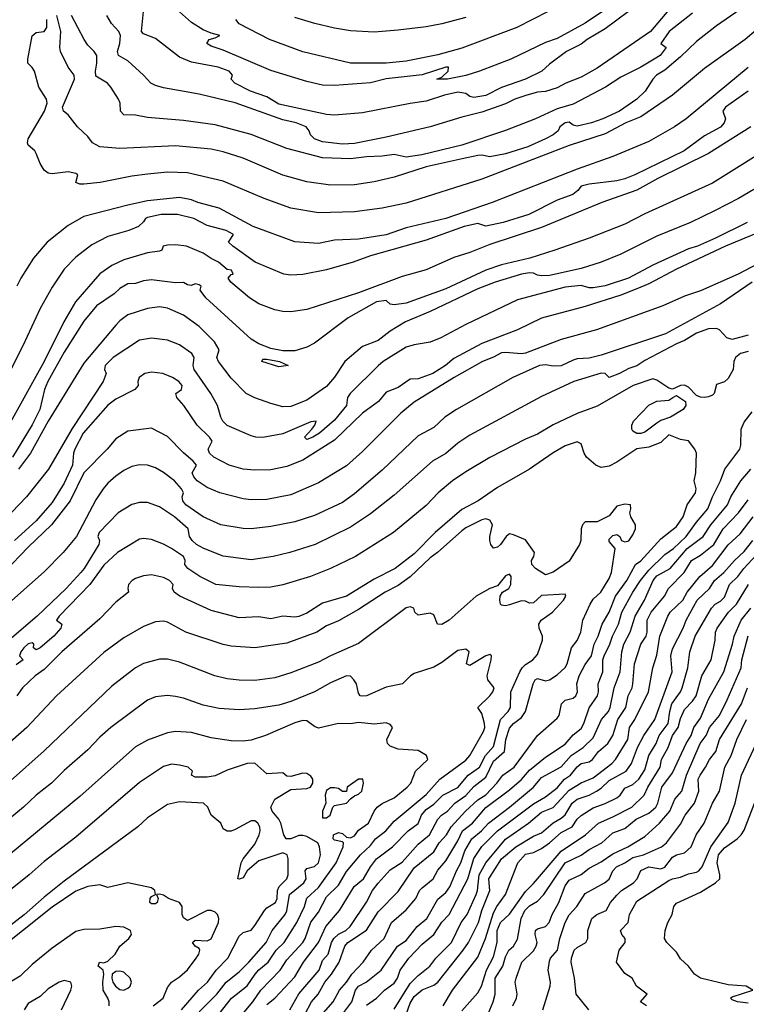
# Model space of a CAD drawing. Header units: metres. Extents: x -46681 to -43747, y -240911 to -237677.
# Tile 525 of 656: x -46233 to -46142, y -239080 to -238957. Entities that reach past the tile are written whole.
import ezdxf

# ---------------------------------------------------------------- set-up
doc = ezdxf.new("R2010")
doc.units = ezdxf.units.M
doc.layers.add('CONTOUR_INDEX', color=1, linetype='Continuous')
doc.layers.add('CONTOUR_INTER', color=3, linetype='Continuous')

msp = doc.modelspace()

# ---------------------------------------------------------------- linework, layer by layer
at = {"layer": 'CONTOUR_INDEX'}
for points, elevation in [([(-46151.1, -238954.76), (-46153.89, -238958.02), (-46160.6, -238962.65), (-46162.6, -238963.75), (-46164.53, -238964.52), (-46165.6, -238965.09), (-46167.1, -238965.57), (-46168.1, -238965.66), (-46169.41, -238966.02), (-46170.92, -238966.52), (-46172.1, -238967.12), (-46175.1, -238968.15), (-46177.6, -238968.78), (-46181.58, -238970.02), (-46187.1, -238971.32), (-46191.1, -238972.09), (-46192.6, -238972.19), (-46195.1, -238971.89), (-46196.12, -238971.52), (-46196.62, -238971.02), (-46196.78, -238970.52), (-46197.15, -238970.02), (-46198.43, -238969.52), (-46200.1, -238969.14), (-46206.1, -238966.98), (-46210.6, -238965.92), (-46215.1, -238965.12), (-46216.1, -238964.83), (-46216.69, -238964.52), (-46217.6, -238963.53), (-46219.6, -238961.72), (-46220.75, -238961.02), (-46220.9, -238960.52), (-46220.57, -238959.52), (-46220.52, -238958.52), (-46220.72, -238958.02), (-46221.65, -238957.02), (-46222.21, -238956.02)], 110), ([(-46141.62, -238965.52), (-46144.47, -238967.52), (-46144.79, -238968.02), (-46144.45, -238969.02), (-46144.61, -238969.52), (-46145.1, -238970.05), (-46147.1, -238971.15), (-46149.65, -238973.02), (-46155.86, -238976.02), (-46157.1, -238976.54), (-46158.1, -238976.81), (-46161.6, -238977.2), (-46162.6, -238977.46), (-46163, -238978.02), (-46163.65, -238978.52), (-46165.6, -238979.22), (-46169.17, -238981.02), (-46172.39, -238982.02), (-46174.6, -238982.51), (-46175.6, -238982.14), (-46177.32, -238982.52), (-46182.1, -238984.27), (-46189.1, -238986.23), (-46191.24, -238987.02), (-46194.6, -238988), (-46197.6, -238988.56), (-46199.1, -238988.66), (-46199.99, -238988.52), (-46203.59, -238987.02), (-46206.38, -238985.02), (-46206.92, -238984.52), (-46206.32, -238983.52), (-46207.24, -238983.02), (-46209.6, -238982.43), (-46211.3, -238981.52), (-46213.34, -238981.02), (-46215.41, -238981.02), (-46217.1, -238981.41), (-46217.36, -238981.52), (-46217.6, -238981.93), (-46218.24, -238982.52), (-46219.45, -238983.02), (-46222.1, -238983.81), (-46224.1, -238984.82), (-46226.1, -238986.39), (-46227.6, -238987.89), (-46229.1, -238990.15), (-46230.6, -238992.85), (-46232.77, -238997.52), (-46236.33, -239004.52)], 105), ([(-46140.1, -238983.2), (-46144.47, -238985.02), (-46150.6, -238987.89), (-46154.1, -238989.74), (-46155.6, -238990.39), (-46157.6, -238991.18), (-46162.1, -238992.59), (-46167.6, -238994.05), (-46170.6, -238995.54), (-46175.1, -238997.23), (-46178.6, -238999.11), (-46179.67, -239000.02), (-46181.24, -239001.02), (-46183.1, -239001.69), (-46184.1, -239001.71), (-46185.6, -239002.78), (-46187.1, -239003.38), (-46188.08, -239004.52), (-46190.1, -239006), (-46193.6, -239009.4), (-46197.6, -239011.9), (-46199.6, -239012.7), (-46201.6, -239013.12), (-46203.6, -239013.15), (-46205.1, -239013.03), (-46206.85, -239012.52), (-46208.77, -239011.52), (-46209.3, -239011.02), (-46209.48, -239010.52), (-46208.98, -239009.52), (-46209.33, -239009.02), (-46210.85, -239007.52), (-46212.55, -239005.02), (-46213.42, -239004.02), (-46213.54, -239003.52), (-46212.85, -239003.02), (-46212.74, -239002.52), (-46213.18, -239002.02), (-46213.95, -239001.52), (-46215.18, -239001.02), (-46216.6, -239000.83), (-46217.45, -239001.02), (-46218.17, -239001.52), (-46218.33, -239002.02), (-46218.29, -239002.52), (-46218.7, -239003.02), (-46221.1, -239004.23), (-46222.1, -239005.01), (-46225.21, -239008.52), (-46226.26, -239010.52), (-46226.42, -239011.02), (-46226.56, -239012.52), (-46227.6, -239014.78), (-46229.1, -239017.22), (-46231.1, -239019.53), (-46233.82, -239022.02)], 100), ([(-46197.28, -239081.52), (-46196.5, -239080.02), (-46195.65, -239079.02), (-46194.82, -239077.52), (-46194, -239076.52), (-46193.03, -239075.02), (-46192.29, -239073.02), (-46191.92, -239072.52), (-46189.6, -239070.97), (-46188.1, -239068.68), (-46185.6, -239066.11), (-46183.6, -239063.14), (-46181.1, -239061.14), (-46180.43, -239060.02), (-46179.52, -239059.02), (-46178.92, -239058.02), (-46177.12, -239056.02), (-46175.6, -239054.59), (-46174.6, -239053.99), (-46173.19, -239052.52), (-46172.46, -239051.52), (-46171.03, -239050.52), (-46168.1, -239046.5), (-46165.6, -239044.36), (-46165.37, -239044.02), (-46165.06, -239042.52), (-46164.6, -239042.06), (-46163.6, -239041.82), (-46163.27, -239041.52), (-46163.08, -239041.02), (-46163.13, -239040.02), (-46162.84, -239039.02), (-46162.1, -239037.59), (-46161.3, -239036.52), (-46160.97, -239035.02), (-46160.47, -239034.02), (-46159.97, -239032.52), (-46159.09, -239031.02), (-46158.29, -239029.02), (-46156.87, -239027.02), (-46155.75, -239025.02), (-46155.1, -239024.55), (-46152.6, -239021.78), (-46150.6, -239020.26), (-46149.76, -239019.02), (-46149.27, -239017.52), (-46148.22, -239016.02), (-46148.14, -239015.52), (-46148.39, -239014.52), (-46148.19, -239013.52), (-46148.11, -239011.02), (-46148.3, -239010.52), (-46149.1, -239009.49), (-46150.1, -239009.32), (-46151.6, -239008.73), (-46152.6, -239009.7), (-46154.1, -239010.27), (-46155.6, -239010.49), (-46158.1, -239012.18), (-46159.1, -239012.65), (-46160.1, -239012.84), (-46160.77, -239012.52), (-46161.92, -239011.52), (-46162.21, -239011.02), (-46162.6, -239009.84), (-46163.1, -239009.6), (-46164.6, -239010.12), (-46166.1, -239010.99), (-46169.1, -239013.04), (-46173.1, -239015.34), (-46175.53, -239017.02), (-46177.6, -239018.13), (-46180.95, -239021.02), (-46183.6, -239023.68), (-46186, -239025.52), (-46188.6, -239026.87), (-46192.1, -239029), (-46195.1, -239029.89), (-46197.1, -239031.15), (-46198.1, -239031.56), (-46198.6, -239031.63), (-46200.1, -239031.51), (-46201.6, -239031.87), (-46203.1, -239031.59), (-46205.6, -239031.73), (-46209.1, -239030.82), (-46213.03, -239029.02), (-46213.77, -239028.52), (-46213.98, -239028.02), (-46213.89, -239027.52), (-46214.34, -239027.02), (-46215.1, -239026.64), (-46216.6, -239026.33), (-46217.6, -239026.45), (-46218.6, -239026.78), (-46219.04, -239027.02), (-46219.5, -239027.52), (-46219.6, -239028.02), (-46219.49, -239028.52), (-46221.1, -239029.75), (-46223.1, -239031.86), (-46227.86, -239036.02), (-46230.1, -239038.21), (-46231.25, -239039.02), (-46232.81, -239040.52), (-46233.55, -239041.52)], 95), ([(-46184.6, -239081.61), (-46184.1, -239080.17), (-46183.6, -239079.32), (-46182.6, -239078.51), (-46181.1, -239077.89), (-46180.62, -239077.52), (-46177.42, -239073.52), (-46176.78, -239072.52), (-46175.51, -239070.02), (-46175.08, -239068.52), (-46174.1, -239066.02), (-46174.19, -239064.52), (-46172.6, -239062.03), (-46170.8, -239060.52), (-46168.6, -239059.16), (-46167.6, -239058.76), (-46166.1, -239057.5), (-46165.1, -239056.93), (-46164.6, -239056.49), (-46163.74, -239055.02), (-46163.11, -239054.52), (-46161.6, -239054), (-46160.67, -239053.52), (-46160.1, -239053.14), (-46159.1, -239052.16), (-46156.94, -239051.02), (-46156.27, -239050.02), (-46155.51, -239048.02), (-46154.71, -239046.52), (-46153.32, -239044.52), (-46151.14, -239038.52), (-46151.31, -239036.52), (-46151.1, -239035.63), (-46149.77, -239033.02), (-46149.39, -239032.02), (-46148.02, -239029.52), (-46146.47, -239028.02), (-46145.82, -239027.02), (-46144.65, -239026.02), (-46143.33, -239024.52), (-46142.1, -239023.4), (-46141.04, -239022.02)], 100), ([(-46167.4, -239081.02), (-46166.48, -239078.02), (-46166.46, -239077.52), (-46166.75, -239076.02), (-46166.6, -239074.89), (-46166.46, -239074.52), (-46165.56, -239073.52), (-46165.3, -239072.02), (-46164.61, -239070.02), (-46164.1, -239069.06), (-46163.15, -239068.02), (-46162.1, -239066.37), (-46159.68, -239065.02), (-46159.1, -239064.56), (-46158.6, -239063.52), (-46158.14, -239063.02), (-46157.1, -239062.54), (-46156.1, -239061.86), (-46154.75, -239061.52), (-46152.51, -239060.52), (-46151.88, -239060.02), (-46150.1, -239057.68), (-46149.51, -239056.52), (-46148.34, -239055.02), (-46147.81, -239053.52), (-46147.88, -239052.02), (-46147.64, -239051.52), (-46146.96, -239050.52), (-46146.47, -239049.52), (-46145.66, -239048.52), (-46145.19, -239047.02), (-46142.44, -239042.52), (-46141.67, -239040.52)], 105), ([(-46210.6, -239081.24), (-46208.38, -239079.02), (-46207.21, -239077.52), (-46205.6, -239076.22), (-46204.38, -239075.02), (-46202.19, -239072.52), (-46201.46, -239071.02), (-46199.81, -239069.02), (-46199.6, -239068.58), (-46199.27, -239066.52), (-46197.48, -239065.02), (-46197.16, -239064.52), (-46197.31, -239063.52), (-46197.1, -239063.24), (-46196.1, -239062.99), (-46195.6, -239062.54), (-46195.38, -239061.52), (-46195.48, -239060.52), (-46195.69, -239060.02), (-46197.1, -239059.2), (-46197.6, -239059.07), (-46198.1, -239059.07), (-46199.1, -239059.53), (-46199.69, -239059.52), (-46199.98, -239059.02), (-46200.37, -239057.52), (-46200.62, -239057.02), (-46201.43, -239056.02), (-46201.61, -239055.52), (-46201.1, -239054.52), (-46199.1, -239053.3), (-46197.1, -239053.2), (-46196.63, -239053.02), (-46196.32, -239052.52), (-46196.32, -239052.02), (-46196.6, -239051.62), (-46197.1, -239051.29), (-46197.6, -239051.24), (-46199.1, -239051.67), (-46199.6, -239051.63), (-46200.1, -239051.23), (-46202.1, -239051.33), (-46203.6, -239049.98), (-46204.6, -239050.06), (-46207.1, -239050.89), (-46208.6, -239051.58), (-46209.6, -239051.76), (-46211.1, -239051.77), (-46211.59, -239051.52), (-46211.46, -239051.02), (-46212.02, -239050.52), (-46213.1, -239050.25), (-46214.1, -239050.12), (-46215.1, -239050.41), (-46218.1, -239052.41), (-46226.1, -239059.3), (-46230.1, -239062.35), (-46231.99, -239064.02), (-46238.23, -239069.02)], 90), ([(-46190.6, -239051.99), (-46192.02, -239053.02), (-46192.1, -239053.54), (-46192.6, -239053.57), (-46193.1, -239053.2), (-46193.6, -239053.08), (-46194.1, -239053.09), (-46194.6, -239053.43), (-46194.78, -239054.02), (-46194.71, -239055.02), (-46195.1, -239056.02), (-46195.1, -239056.86), (-46194.6, -239056.88), (-46194.16, -239056.52), (-46193.8, -239055.52), (-46193.6, -239055.33), (-46192.1, -239055.04), (-46191.6, -239054.48), (-46191.1, -239054.09), (-46190.6, -239053.91), (-46190.18, -239053.52), (-46189.94, -239052.52), (-46190.06, -239052.02), (-46190.6, -239051.99)], 90)]:
    msp.add_lwpolyline(points, dxfattribs=dict(at, elevation=elevation))
at = {"layer": 'CONTOUR_INTER'}
for points, elevation in [([(-46164.78, -238954.52), (-46170.67, -238957.52), (-46177.6, -238960.11), (-46180.6, -238960.95), (-46184.6, -238961.75), (-46187.1, -238962.01), (-46191.6, -238962), (-46197.6, -238960.56), (-46201.78, -238959.02), (-46205.6, -238957.07), (-46205.99, -238956.52)], 113), ([(-46142.6, -238955.26), (-46145.6, -238957.32), (-46148.1, -238959.3), (-46150.1, -238961.21), (-46152.1, -238962.89), (-46153.11, -238963.52), (-46153.6, -238964.02), (-46154.54, -238965.52), (-46155.59, -238966.52), (-46157.78, -238968.02), (-46159.86, -238969.02), (-46161.28, -238969.52), (-46163.1, -238969.92), (-46163.6, -238969.79), (-46164.1, -238969.44), (-46164.59, -238969.52), (-46165.26, -238970.02), (-46165.49, -238970.52), (-46166.13, -238971.02), (-46167.08, -238971.52), (-46169.31, -238972.52), (-46172.1, -238973.42), (-46174.1, -238973.76), (-46175.1, -238973.58), (-46175.6, -238973.61), (-46177.55, -238974.02), (-46182.08, -238975.02), (-46186.1, -238976.33), (-46188.6, -238976.92), (-46191.1, -238977.3), (-46194.1, -238977.33), (-46197.1, -238976.94), (-46200.1, -238976.1), (-46205.1, -238973.94), (-46207.6, -238973.15), (-46209.1, -238972.82), (-46213.6, -238972.38), (-46220.6, -238972.72), (-46223.1, -238972.54), (-46224.02, -238972.02), (-46224.6, -238971.22), (-46225.93, -238970.02), (-46227.1, -238968.51), (-46227.68, -238968.02), (-46227.81, -238967.52), (-46226.27, -238964.02), (-46226.34, -238963.52), (-46227.1, -238962.52), (-46228.04, -238960.52), (-46228.12, -238960.02), (-46227.99, -238958.02), (-46228.49, -238956.02)], 108), ([(-46148.6, -238955.72), (-46151.53, -238958.02), (-46152.59, -238959.52), (-46151.91, -238960.02), (-46152.66, -238961.02), (-46153.41, -238961.52), (-46155.08, -238962.52), (-46157.6, -238963.77), (-46159.56, -238965.02), (-46163.6, -238967.14), (-46165.6, -238967.75), (-46168.33, -238969.02), (-46172.1, -238970.45), (-46177.6, -238972.33), (-46182.62, -238973.52), (-46184.6, -238973.81), (-46186.1, -238973.47), (-46187.6, -238973.71), (-46189.6, -238973.76), (-46191.6, -238974.01), (-46195.1, -238973.89), (-46199.6, -238972.71), (-46204.1, -238970.97), (-46208.6, -238969.75), (-46212.6, -238969.2), (-46217.1, -238968.85), (-46218.6, -238968.54), (-46220.1, -238968.49), (-46220.52, -238968.02), (-46220.55, -238967.02), (-46220.75, -238966.52), (-46221.73, -238965.02), (-46222.13, -238964.52), (-46223.6, -238963.64), (-46223.66, -238963.02), (-46223.47, -238962.02), (-46223.48, -238961.02), (-46223.8, -238960.52), (-46224.6, -238959.74), (-46225.06, -238959.02), (-46226.68, -238956.02)], 109), ([(-46156.65, -238955.52), (-46159.6, -238957.68), (-46161.86, -238959.02), (-46162.6, -238959.62), (-46164.46, -238960.52), (-46166.6, -238962.13), (-46167.53, -238963.02), (-46169.6, -238964.01), (-46172.6, -238965.07), (-46174.6, -238966.07), (-46176.1, -238966.31), (-46176.6, -238966.2), (-46177.1, -238965.83), (-46178.1, -238965.65), (-46179.78, -238966.02), (-46182.1, -238966.79), (-46184.1, -238967.06), (-46190.1, -238968.25), (-46193.6, -238968.53), (-46194.6, -238968.46), (-46200.6, -238967.15), (-46202.1, -238966.24), (-46204.15, -238965.52), (-46206.14, -238964.52), (-46206.59, -238964.02), (-46206.41, -238963.52), (-46206.86, -238963.02), (-46208.22, -238962.52), (-46211.6, -238961.87), (-46213.1, -238961.25), (-46216.1, -238958.91), (-46217.6, -238958.33), (-46217.85, -238958.02), (-46217.62, -238955.52)], 111), ([(-46159.9, -238955.52), (-46162.1, -238956.98), (-46165.6, -238958.92), (-46167.1, -238959.42), (-46171.42, -238961.52), (-46175.38, -238963.02), (-46177.1, -238963.54), (-46179.4, -238964.02), (-46180.74, -238964.02), (-46180.1, -238963.77), (-46179.3, -238963.02), (-46179.29, -238962.52), (-46179.6, -238962.5), (-46182.6, -238963.45), (-46187.1, -238963.99), (-46189.1, -238964.49), (-46193.6, -238964.83), (-46195.1, -238964.75), (-46197.1, -238964.32), (-46201.6, -238962.92), (-46207.6, -238960.36), (-46209.1, -238959.85), (-46209.64, -238959.52), (-46209.35, -238959.02), (-46208.6, -238958.83), (-46208.01, -238958.52), (-46209.1, -238958.23), (-46210.1, -238957.8), (-46211.6, -238956.91), (-46213.1, -238955.55)], 112), ([(-46140.6, -238957.84), (-46141.97, -238959.02), (-46147.1, -238962.68), (-46151.1, -238966.02), (-46155.1, -238968.75), (-46156.98, -238969.52), (-46159.6, -238970.9), (-46164.1, -238972.37), (-46175.1, -238976.59), (-46184.6, -238979.6), (-46187.6, -238980.21), (-46191.1, -238980.69), (-46195.6, -238980.83), (-46199.1, -238980.23), (-46202.43, -238979.02), (-46207.6, -238976.82), (-46212.1, -238975.8), (-46214.6, -238975.71), (-46217.1, -238975.94), (-46219.1, -238976.22), (-46223.08, -238977.02), (-46225.1, -238977.22), (-46225.6, -238977.21), (-46226.13, -238977.02), (-46225.87, -238976.02), (-46226.1, -238975.87), (-46227.1, -238975.66), (-46229.1, -238975.93), (-46229.6, -238975.84), (-46230.1, -238975.45), (-46230.6, -238974.61), (-46231.1, -238973.34), (-46231.29, -238973.02), (-46232.1, -238972.31), (-46232.19, -238972.02), (-46232.1, -238971.52), (-46230.08, -238968.02), (-46229.73, -238967.02), (-46229.82, -238966.52), (-46230.78, -238965.02), (-46231.31, -238963.02), (-46231.6, -238962.53), (-46232.14, -238962.02), (-46232.16, -238961.52), (-46231.6, -238958.56), (-46231.1, -238958.16), (-46230.1, -238958.04), (-46229.75, -238957.52), (-46229.75, -238956.52)], 107), ([(-46177.1, -238956.28), (-46180.1, -238957.04), (-46182.1, -238957.43), (-46185.6, -238957.87), (-46188.6, -238958.09), (-46191.6, -238957.93), (-46193.6, -238957.61), (-46196.09, -238957.02), (-46198.6, -238956.25)], 114), ([(-46141.6, -238962.55), (-46149.38, -238969.02), (-46150.86, -238970.02), (-46154.1, -238971.87), (-46158.6, -238973.75), (-46163.1, -238975.32), (-46173.8, -238979.52), (-46179.6, -238981.51), (-46184.6, -238982.71), (-46187.1, -238983.6), (-46190.6, -238984.12), (-46193.6, -238984.26), (-46195.6, -238984.67), (-46198.6, -238984.46), (-46203.85, -238982.52), (-46208.1, -238980.23), (-46210.8, -238979.52), (-46211.6, -238979.2), (-46213.1, -238978.9), (-46217.1, -238979.32), (-46219.6, -238979.85), (-46225.1, -238981.28), (-46227.1, -238982.42), (-46229.71, -238984.52), (-46231.45, -238986.52), (-46233.04, -238989.02), (-46233.54, -238990.02)], 106), ([(-46141.29, -238970.02), (-46146.6, -238973.34), (-46152.98, -238976.52), (-46155.6, -238977.95), (-46160.01, -238979.52), (-46167.6, -238982.65), (-46174.1, -238984.78), (-46176.6, -238985.79), (-46178.6, -238986.43), (-46182.1, -238987.98), (-46185.1, -238988.83), (-46190.6, -238990.88), (-46197.1, -238992.96), (-46199.1, -238993.27), (-46200.1, -238993.24), (-46201.1, -238993.02), (-46203.1, -238992.24), (-46204.28, -238991.52), (-46206.65, -238989.52), (-46206.98, -238989.02), (-46206.6, -238988.59), (-46206.34, -238988.52), (-46206.56, -238988.02), (-46207.1, -238987.92), (-46208.18, -238987.02), (-46209.1, -238986.57), (-46210.1, -238985.88), (-46212.22, -238985.02), (-46213.6, -238984.82), (-46214.6, -238984.9), (-46215.16, -238985.02), (-46215.32, -238985.52), (-46215.6, -238985.62), (-46217.1, -238985.84), (-46220.1, -238986.72), (-46221.6, -238987.44), (-46223.1, -238988.48), (-46226.18, -238992.02), (-46227.64, -238994.52), (-46230.09, -238999.52), (-46234.56, -239007.52)], 104), ([(-46137.6, -238971.75), (-46146.1, -238977.08), (-46154.6, -238980.93), (-46157.1, -238982.23), (-46161.6, -238984.02), (-46165.92, -238985.52), (-46169.05, -238986.52), (-46172.6, -238987.37), (-46174.6, -238988.04), (-46179.6, -238990.38), (-46184.6, -238992.18), (-46186.1, -238992.4), (-46186.6, -238992.31), (-46187.1, -238991.83), (-46188.32, -238992.02), (-46191.9, -238994.02), (-46196.1, -238997.2), (-46197.1, -238997.7), (-46198.6, -238998.15), (-46200.1, -238998.15), (-46201.6, -238997.89), (-46203.1, -238997.29), (-46204.1, -238996.68), (-46209.77, -238991.52), (-46210.5, -238990.52), (-46210.38, -238990.02), (-46210.6, -238989.88), (-46211.1, -238989.73), (-46211.6, -238989.97), (-46212.1, -238989.86), (-46212.6, -238989.58), (-46213.6, -238989.63), (-46216.6, -238989.26), (-46217.6, -238989.38), (-46218.6, -238989.69), (-46219.6, -238989.73), (-46220.6, -238990.34), (-46221.32, -238991.02), (-46223.53, -238992.52), (-46225.1, -238994.45), (-46227.6, -238998.33), (-46229.65, -239002.02), (-46230.08, -239003.02), (-46230.66, -239005.52), (-46231.6, -239007.45), (-46234.08, -239011.52)], 103), ([(-46134.6, -238974.21), (-46142.84, -238979.02), (-46145.74, -238980.52), (-46148.85, -238982.02), (-46153.1, -238983.76), (-46157.6, -238986.03), (-46160.1, -238987.03), (-46162.6, -238987.82), (-46166.6, -238988.68), (-46167.6, -238988.74), (-46168.1, -238988.66), (-46168.6, -238988.4), (-46169.1, -238988.36), (-46170.1, -238988.51), (-46173.42, -238989.52), (-46175.6, -238990.39), (-46181.6, -238993.24), (-46184.66, -238994.52), (-46186.6, -238995.68), (-46188.1, -238996.86), (-46190.1, -238997.62), (-46192.29, -238999.52), (-46193.6, -239001.49), (-46194.6, -239002.65), (-46197.1, -239004.35), (-46199.1, -239005.15), (-46200.1, -239005.21), (-46201.6, -239004.79), (-46203.6, -239004.09), (-46204.69, -239003.52), (-46206.6, -239001.6), (-46208.19, -238999.52), (-46208.39, -238999.02), (-46208.09, -238998.02), (-46208.67, -238997.02), (-46210.6, -238995.09), (-46212.6, -238993.67), (-46214.6, -238992.8), (-46215.6, -238992.62), (-46217.1, -238992.83), (-46219.6, -238993.65), (-46220.6, -238994.38), (-46221.1, -238994.92), (-46225.1, -238999.73), (-46229.6, -239007), (-46231.82, -239011.02), (-46233.31, -239013.02)], 102), ([(-46141.74, -238982.02), (-46145.71, -238984.02), (-46147.99, -238985.02), (-46149.1, -238985.34), (-46153.6, -238987.38), (-46156.64, -238989.02), (-46159.6, -238989.98), (-46161.1, -238990.26), (-46161.6, -238990.26), (-46162.6, -238989.96), (-46164.6, -238990.15), (-46170.6, -238991.77), (-46177.1, -238994.84), (-46180.24, -238996.52), (-46181.6, -238997.07), (-46183.6, -238997.39), (-46184.6, -238997.72), (-46187.48, -238999.52), (-46188.1, -239000.03), (-46191.64, -239003.52), (-46191.97, -239004.02), (-46192.09, -239005.02), (-46193.6, -239006.9), (-46195.5, -239008.52), (-46196.32, -239009.02), (-46197.1, -239009.29), (-46197.36, -239009.02), (-46196.44, -239008.02), (-46196.09, -239007.52), (-46195.93, -239007.02), (-46196.6, -239007.1), (-46200.1, -239008.61), (-46202.6, -239009.04), (-46203.5, -239009.02), (-46204.1, -239008.87), (-46207.1, -239007.53), (-46207.64, -239007.02), (-46207.91, -239006.52), (-46208.33, -239005.02), (-46209.14, -239003.52), (-46211.24, -239000.52), (-46211.36, -239000.02), (-46211.26, -238999.02), (-46211.55, -238998.52), (-46213.1, -238997.39), (-46214.6, -238996.82), (-46216.6, -238996.59), (-46218.1, -238996.81), (-46221.41, -238999.02), (-46222.44, -239000.02), (-46222.53, -239000.52), (-46222.31, -239001.02), (-46222.7, -239002.02), (-46226.6, -239007.92), (-46229.55, -239013.02), (-46232.32, -239016.52), (-46235.1, -239019.4)], 101), ([(-46139.6, -238986.83), (-46142.85, -238988.52), (-46147.6, -238990.62), (-46149.6, -238991.29), (-46152.34, -238992.52), (-46160.67, -238995.52), (-46165.1, -238996.75), (-46169.6, -238998.45), (-46170.1, -238998.56), (-46172.1, -238998.37), (-46172.6, -238998.42), (-46173.6, -238998.97), (-46175, -238999.52), (-46178.56, -239001.52), (-46183.6, -239004.61), (-46185.27, -239006.02), (-46190.1, -239010.83), (-46192.1, -239012.61), (-46195.6, -239014.76), (-46199.1, -239016.26), (-46202.1, -239016.86), (-46204.1, -239016.9), (-46205.1, -239016.77), (-46208.02, -239016.02), (-46209.6, -239015.35), (-46210.86, -239014.52), (-46211.29, -239014.02), (-46211.51, -239013.52), (-46210.97, -239012.52), (-46211.36, -239012.02), (-46212.6, -239010.98), (-46214.6, -239008.95), (-46216.6, -239007.9), (-46219.6, -239008.25), (-46221.1, -239009.24), (-46222.18, -239010.52), (-46225.1, -239013.52), (-46226.82, -239017.02), (-46229.17, -239020.02), (-46232.1, -239022.83), (-46235.1, -239025.96)], 99), ([(-46141.1, -238989.53), (-46145.1, -238992.26), (-46151.99, -238996.02), (-46160.1, -238998.72), (-46161.6, -238999.07), (-46163.1, -238999.16), (-46163.6, -238999.32), (-46165.1, -239000.03), (-46166.1, -239000.08), (-46167.1, -238999.93), (-46167.83, -239000.02), (-46171.17, -239001.52), (-46178.29, -239005.52), (-46179.73, -239006.52), (-46181.1, -239007.79), (-46183.1, -239008.87), (-46187.6, -239013.17), (-46191.1, -239016.14), (-46192.6, -239017.23), (-46196.1, -239018.87), (-46198.6, -239019.65), (-46201.6, -239020.25), (-46204.1, -239020.54), (-46205.1, -239020.51), (-46207.9, -239020.02), (-46210.13, -239019.02), (-46212.28, -239017.52), (-46212.69, -239017.02), (-46212.77, -239016.52), (-46212.6, -239016.02), (-46212.84, -239015.52), (-46213.72, -239014.52), (-46215.1, -239013.45), (-46216.1, -239012.89), (-46217.1, -239012.55), (-46218.1, -239012.48), (-46219.1, -239012.71), (-46220.1, -239013.21), (-46221.1, -239013.92), (-46222.1, -239014.8), (-46222.69, -239015.52), (-46223.6, -239016.89), (-46226.04, -239021.52), (-46227.7, -239023.52), (-46230.1, -239025.93), (-46240.1, -239034.79)], 98), ([(-46141.6, -238996.19), (-46143.6, -238996.72), (-46144.27, -238996.52), (-46145.19, -238995.52), (-46145.6, -238995.35), (-46146.6, -238995.42), (-46148.1, -238995.95), (-46149.6, -238996.87), (-46150.6, -238997.27), (-46154.6, -238999.38), (-46155.6, -239000.06), (-46156.6, -239000.39), (-46157.79, -239001.02), (-46159.1, -239001.52), (-46159.58, -239001.02), (-46160.1, -239000.99), (-46163.5, -239002.02), (-46167.6, -239003.91), (-46176.6, -239008.75), (-46178.1, -239009.76), (-46179.6, -239011.05), (-46181.28, -239012.02), (-46186.1, -239016.3), (-46189.1, -239018.66), (-46191.6, -239020.35), (-46196.04, -239022.52), (-46199.23, -239023.52), (-46201.32, -239024.02), (-46204.1, -239024.45), (-46207.6, -239023.96), (-46210.02, -239023.02), (-46210.96, -239022.52), (-46211.51, -239022.02), (-46211.84, -239021.52), (-46212.02, -239020.52), (-46213.73, -239019.02), (-46215.6, -239017.77), (-46217.1, -239017.21), (-46218.1, -239017.22), (-46219.1, -239017.48), (-46220.79, -239018.52), (-46223.17, -239021.02), (-46223.36, -239021.52), (-46223.16, -239022.02), (-46223.23, -239022.52), (-46225.07, -239025.52), (-46225.51, -239026.02), (-46227.34, -239028.02), (-46231, -239031.52), (-46235.67, -239035.52)], 97), ([(-46141.6, -238998.26), (-46142.57, -238998.52), (-46143.21, -238999.02), (-46143.42, -238999.52), (-46143.48, -239000.52), (-46144.1, -239001.64), (-46144.6, -239002.07), (-46145.6, -239002.38), (-46145.89, -239003.52), (-46146.1, -239003.72), (-46146.6, -239003.95), (-46147.1, -239004.02), (-46147.6, -239003.99), (-46148.1, -239003.8), (-46149.1, -239002.72), (-46149.6, -239002.47), (-46150.1, -239002.51), (-46151.1, -239002.99), (-46151.6, -239002.84), (-46153.1, -239001.86), (-46153.6, -239001.67), (-46156.08, -239002.52), (-46160.6, -239005.12), (-46163.1, -239006.04), (-46166.1, -239007.48), (-46168.1, -239008.66), (-46169.6, -239009.27), (-46174.1, -239011.58), (-46177.1, -239013.36), (-46178.76, -239014.52), (-46180.56, -239016.02), (-46182.1, -239017.59), (-46186.2, -239021.02), (-46190.97, -239024.02), (-46194.11, -239025.52), (-46196.61, -239026.52), (-46200.1, -239027.58), (-46201.6, -239027.88), (-46203.1, -239027.92), (-46205.6, -239027.83), (-46208.52, -239027.52), (-46210.53, -239026.52), (-46212.04, -239025.52), (-46212.41, -239025.02), (-46212.39, -239024.52), (-46212.59, -239024.02), (-46214.1, -239023), (-46215.1, -239022.45), (-46216.6, -239021.88), (-46217.6, -239021.74), (-46218.1, -239021.84), (-46220.88, -239023.52), (-46222.6, -239025.1), (-46224.37, -239027.52), (-46228.2, -239031.52), (-46228.54, -239032.02), (-46227.89, -239032.52), (-46228.02, -239033.02), (-46228.89, -239034.02), (-46230.6, -239035.52), (-46231.1, -239035.76), (-46231.44, -239035.52), (-46231.41, -239035.02), (-46231.6, -239034.87), (-46232.1, -239035), (-46232.66, -239035.52), (-46233.04, -239036.02), (-46233.2, -239036.52), (-46232.73, -239037.02), (-46233.6, -239037.64)], 96), ([(-46202.74, -238999.52), (-46202.6, -238999.21), (-46202.1, -238999.23), (-46200.54, -238999.52), (-46199.43, -239000.02), (-46200.6, -239000.16), (-46202.74, -238999.52)], 103), ([(-46151.08, -239004.02), (-46150.6, -239003.78), (-46149.49, -239004.52), (-46149.44, -239005.02), (-46149.78, -239005.52), (-46151.38, -239006.52), (-46152.6, -239006.94), (-46153.1, -239007.24), (-46154.6, -239008.39), (-46155.1, -239008.56), (-46155.6, -239008.54), (-46156.1, -239008.28), (-46156.24, -239008.02), (-46156.24, -239007.52), (-46156.04, -239007.02), (-46154.1, -239005), (-46153.1, -239004.48), (-46151.6, -239004.37), (-46151.08, -239004.02)], 96), ([(-46195.6, -239082.1), (-46193.78, -239080.02), (-46192.98, -239078.52), (-46192.1, -239077.52), (-46191.44, -239076.52), (-46190, -239075.02), (-46188.97, -239073.52), (-46187.38, -239072.02), (-46186.43, -239070.02), (-46184.6, -239068.43), (-46183.4, -239067.02), (-46182.91, -239066.02), (-46182.6, -239065.65), (-46181.22, -239064.52), (-46180.6, -239063.45), (-46179.6, -239062.27), (-46178.1, -239059.77), (-46177.51, -239058.52), (-46176.24, -239057.52), (-46174.6, -239055.59), (-46171.6, -239053.36), (-46170.1, -239052.05), (-46169.1, -239050.89), (-46167.1, -239049.24), (-46164.6, -239047.59), (-46163.6, -239046.44), (-46162.6, -239045.62), (-46162.28, -239045.02), (-46161.6, -239043.04), (-46160.53, -239041.52), (-46160.41, -239041.02), (-46160.45, -239040.02), (-46159.89, -239038.52), (-46159.88, -239037.02), (-46159.71, -239036.52), (-46158.98, -239035.02), (-46158.68, -239034.02), (-46157.89, -239032.52), (-46157.5, -239031.02), (-46156.11, -239028.52), (-46155.14, -239027.02), (-46154.1, -239025.75), (-46152.1, -239023.75), (-46151.01, -239023.02), (-46149.39, -239021.52), (-46148.1, -239019.69), (-46146.66, -239018.02), (-46146.09, -239016.52), (-46145.09, -239014.52), (-46144.55, -239013.02), (-46142.65, -239010.52), (-46142.53, -239010.02), (-46142.48, -239008.02), (-46142.1, -239007.14), (-46141.1, -239005.85)], 96), ([(-46192.56, -239081.52), (-46191.42, -239080.02), (-46190.98, -239078.52), (-46190.6, -239078.05), (-46189.63, -239077.52), (-46187.75, -239076.02), (-46185.67, -239073.02), (-46184.6, -239072.29), (-46183.22, -239070.52), (-46181.98, -239069.52), (-46180.6, -239067.08), (-46179.6, -239066.25), (-46179.1, -239065.55), (-46178.27, -239063.52), (-46177.71, -239062.52), (-46177.21, -239061.02), (-46176.33, -239059.52), (-46175.12, -239058.52), (-46174.26, -239057.52), (-46171.6, -239055.51), (-46168.61, -239053.02), (-46167.6, -239051.81), (-46165.1, -239050.44), (-46163.84, -239049.02), (-46162.35, -239048.02), (-46161.1, -239046.82), (-46160.04, -239044.52), (-46159.18, -239043.52), (-46158.96, -239043.02), (-46158.47, -239040.52), (-46157.7, -239038.52), (-46157.48, -239036.02), (-46157.22, -239035.02), (-46156.46, -239033.52), (-46155.8, -239031.52), (-46154.63, -239029.52), (-46153.56, -239027.02), (-46153.1, -239026.46), (-46151.41, -239025.52), (-46149.28, -239023.02), (-46147.25, -239021.52), (-46146.32, -239020.02), (-46144.21, -239017.52), (-46143.8, -239016.52), (-46142.54, -239014.52), (-46141.27, -239013.02)], 97), ([(-46199.21, -239081.02), (-46198.1, -239078.98), (-46195.55, -239076.02), (-46195.1, -239074.82), (-46194.41, -239074.02), (-46193.98, -239072.52), (-46193.68, -239072.02), (-46193.1, -239071.49), (-46192.19, -239071.02), (-46191.64, -239070.52), (-46189.6, -239067.45), (-46188.83, -239066.02), (-46188.1, -239065.07), (-46186.6, -239063.41), (-46185.1, -239062.44), (-46183.1, -239060.19), (-46181.66, -239059.02), (-46180.63, -239057.02), (-46180.16, -239056.52), (-46179.41, -239056.02), (-46178.49, -239055.02), (-46177.1, -239054.06), (-46176.1, -239052.92), (-46174.6, -239051.76), (-46173.6, -239049.73), (-46172.25, -239048.52), (-46172.05, -239047.02), (-46171.6, -239045.6), (-46171.1, -239045.01), (-46170.1, -239044.25), (-46169.6, -239043.52), (-46168.64, -239040.02), (-46168.4, -239039.52), (-46168.1, -239039.34), (-46167.1, -239039.63), (-46166.6, -239039.53), (-46165.6, -239038.88), (-46164.6, -239037.96), (-46164.36, -239037.52), (-46163.83, -239035.52), (-46163.1, -239034.59), (-46162.66, -239033.52), (-46162.37, -239032.02), (-46161.48, -239030.02), (-46161.1, -239029.39), (-46160.12, -239028.52), (-46159.1, -239026.79), (-46158.78, -239026.02), (-46158.34, -239023.02), (-46159.1, -239022.14), (-46159.1, -239021.82), (-46158.6, -239021.36), (-46158.1, -239021.27), (-46157.72, -239021.52), (-46157.52, -239022.02), (-46157.1, -239022.17), (-46156.6, -239022.05), (-46156.1, -239021.31), (-46155.78, -239020.52), (-46155.77, -239020.02), (-46156.37, -239019.02), (-46156.5, -239018.52), (-46156.35, -239018.02), (-46156.39, -239017.52), (-46157.1, -239017.44), (-46158.1, -239017.69), (-46159.1, -239018.91), (-46160.6, -239019.68), (-46162.1, -239019.67), (-46162.43, -239020.02), (-46162.58, -239020.52), (-46162.65, -239022.02), (-46162.81, -239022.52), (-46164.1, -239024.61), (-46166.1, -239025.97), (-46167.1, -239026.32), (-46168.35, -239025.52), (-46168.79, -239025.02), (-46168.83, -239024.52), (-46168.55, -239024.02), (-46168.45, -239023.52), (-46169.6, -239021.94), (-46171.1, -239021.28), (-46171.6, -239021.18), (-46172.03, -239021.52), (-46172.73, -239022.52), (-46173.1, -239022.83), (-46173.6, -239022.97), (-46173.94, -239022.52), (-46174.06, -239022.02), (-46174.08, -239021.52), (-46173.75, -239020.02), (-46174.1, -239019.43), (-46174.6, -239019.29), (-46175.1, -239019.4), (-46177.1, -239020.41), (-46177.6, -239020.79), (-46180.67, -239023.52), (-46181.6, -239024.19), (-46184.1, -239026.59), (-46185.6, -239027.68), (-46187.23, -239028.52), (-46190.6, -239030.7), (-46193.1, -239032.09), (-46194.6, -239032.72), (-46195.82, -239033.52), (-46199.6, -239034.92), (-46203.6, -239035.52), (-46206.6, -239035.3), (-46207.6, -239035.1), (-46212.29, -239033.52), (-46214.6, -239032.28), (-46215.1, -239032.14), (-46216.1, -239032.25), (-46217.6, -239032.83), (-46220.1, -239034.23), (-46222.6, -239036.1), (-46228.55, -239041.52), (-46232.3, -239045.52), (-46235.1, -239047.97)], 94), ([(-46189.6, -239080.42), (-46188.31, -239079.52), (-46187.3, -239078.52), (-46186.1, -239077.67), (-46185.69, -239077.02), (-46185.34, -239076.02), (-46184.26, -239074.52), (-46182.6, -239072.73), (-46181.13, -239071.52), (-46180.1, -239069.99), (-46179.21, -239069.02), (-46176.85, -239064.52), (-46176.1, -239061.98), (-46175.1, -239060.49), (-46173.1, -239058.5), (-46168.6, -239055.09), (-46167.1, -239054.25), (-46165.6, -239053.08), (-46164.7, -239052.02), (-46163.92, -239051.52), (-46163.1, -239050.45), (-46162.6, -239050.06), (-46161.6, -239049.84), (-46161.19, -239049.52), (-46160.44, -239048.52), (-46159.24, -239047.52), (-46158.6, -239046.52), (-46157.98, -239044.52), (-46156.99, -239043.02), (-46156.7, -239041.52), (-46156.2, -239040.52), (-46156.09, -239040.02), (-46155.9, -239037.52), (-46155.1, -239035.04), (-46154.43, -239034.02), (-46154.3, -239033.52), (-46154.3, -239032.02), (-46153.79, -239031.02), (-46152.12, -239029.02), (-46151.63, -239028.02), (-46149.66, -239026.02), (-46148.71, -239024.52), (-46147.6, -239023.86), (-46145.93, -239022.52), (-46144.74, -239020.52), (-46142.82, -239018.52), (-46141.6, -239016.89)], 98), ([(-46186.1, -239080.94), (-46184.1, -239077.7), (-46183.1, -239076.68), (-46181.63, -239075.52), (-46180.87, -239074.52), (-46178.91, -239072.52), (-46177.67, -239070.02), (-46176.93, -239069.02), (-46175.8, -239066.52), (-46175.62, -239066.02), (-46175.4, -239064.02), (-46174.59, -239062.52), (-46172.1, -239059.54), (-46169.23, -239057.52), (-46167.6, -239056.16), (-46166.1, -239055.56), (-46164.1, -239053.39), (-46162.6, -239052.45), (-46161.1, -239051.84), (-46158.75, -239050.02), (-46158.28, -239049.52), (-46156.75, -239047.02), (-46156.51, -239045.52), (-46155.85, -239044.52), (-46154.15, -239041.02), (-46153.6, -239038.02), (-46153.1, -239036.41), (-46152.69, -239034.02), (-46151.71, -239031.52), (-46151.4, -239031.02), (-46149.82, -239029.52), (-46149.28, -239028.52), (-46147.67, -239026.52), (-46146.1, -239025.17), (-46144.1, -239022.57), (-46142.6, -239021.15), (-46140.99, -239019.02)], 99), ([(-46179.94, -239080.52), (-46178.77, -239078.52), (-46175.6, -239074.4), (-46174.61, -239072.02), (-46173.6, -239068.83), (-46173.19, -239068.02), (-46172.1, -239066.5), (-46170.54, -239062.52), (-46169.6, -239061.44), (-46168.6, -239061.21), (-46167.6, -239060.72), (-46166.58, -239060.02), (-46165.1, -239058.7), (-46163.73, -239058.02), (-46163.1, -239057.05), (-46162.6, -239056.56), (-46161.1, -239055.61), (-46159.6, -239055.07), (-46158.1, -239054.36), (-46157.7, -239054.02), (-46157.1, -239053.16), (-46156.1, -239052.66), (-46155.33, -239052.02), (-46154.6, -239050.82), (-46154.08, -239049.02), (-46153.16, -239047.52), (-46152.81, -239046.52), (-46151.66, -239045.02), (-46151.47, -239043.52), (-46151.19, -239042.52), (-46150.1, -239041.02), (-46149.91, -239040.52), (-46149.17, -239038.02), (-46148.93, -239036.02), (-46148.25, -239034.02), (-46146.22, -239030.52), (-46145.77, -239030.02), (-46145.1, -239029.62), (-46144.6, -239029.13), (-46143.97, -239027.52), (-46142.89, -239026.52), (-46142.17, -239025.52), (-46140.6, -239023.87)], 101), ([(-46202.1, -239080.32), (-46201.11, -239079.52), (-46198.6, -239076.84), (-46197.49, -239075.02), (-46195.63, -239072.52), (-46194.71, -239070.52), (-46192.97, -239068.52), (-46191.15, -239065.52), (-46189.95, -239064.52), (-46189.07, -239063.02), (-46188.32, -239062.02), (-46186.31, -239060.52), (-46184.34, -239058.52), (-46183.1, -239057.59), (-46182.66, -239056.52), (-46182.1, -239055.81), (-46181.1, -239055.15), (-46179.99, -239054.02), (-46178.1, -239053.04), (-46176.79, -239051.52), (-46175.38, -239050.52), (-46174.64, -239049.02), (-46173.6, -239047.91), (-46172.75, -239044.52), (-46171.79, -239043.52), (-46171.49, -239043.02), (-46171.43, -239041.02), (-46170.3, -239038.52), (-46170.02, -239038.02), (-46169.6, -239037.6), (-46168.67, -239037.02), (-46168.1, -239036.32), (-46167.45, -239034.52), (-46167.48, -239034.02), (-46167.87, -239033.02), (-46167.91, -239032.52), (-46167.62, -239032.02), (-46166.22, -239031.02), (-46164.84, -239029.52), (-46164.52, -239029.02), (-46164.6, -239028.74), (-46167.6, -239028.9), (-46168.6, -239029.84), (-46169.1, -239029.89), (-46169.6, -239029.64), (-46170.1, -239029.6), (-46171.6, -239030.11), (-46172.1, -239030.21), (-46172.6, -239030.13), (-46172.75, -239030.02), (-46172.84, -239029.52), (-46172.76, -239029.02), (-46172.49, -239028.52), (-46171.68, -239028.02), (-46171.45, -239027.52), (-46171.39, -239026.52), (-46171.6, -239026.25), (-46172.1, -239026.44), (-46173.1, -239027.7), (-46174.1, -239028.06), (-46175.81, -239029.02), (-46179.2, -239032.02), (-46180.1, -239032.55), (-46180.67, -239032.52), (-46181.1, -239031.37), (-46181.6, -239031.15), (-46183.1, -239031.4), (-46183.5, -239031.02), (-46183.64, -239030.52), (-46184.1, -239030.33), (-46184.6, -239030.48), (-46190.6, -239034.95), (-46194.1, -239036.52), (-46195.6, -239037.32), (-46199.1, -239038.66), (-46201.1, -239039.27), (-46203.6, -239039.6), (-46205.6, -239039.57), (-46207.1, -239039.39), (-46208.66, -239039.02), (-46213.1, -239037.32), (-46214.6, -239036.93), (-46215.6, -239036.94), (-46217.6, -239037.47), (-46218.6, -239038.02), (-46221.6, -239040.32), (-46230.1, -239048.44), (-46238.6, -239055.98)], 93), ([(-46177.6, -239081.11), (-46175.6, -239078.88), (-46175.13, -239078.02), (-46174.48, -239076.02), (-46173.6, -239074.34), (-46173.14, -239072.52), (-46173.17, -239071.02), (-46172.72, -239070.02), (-46171.6, -239068.99), (-46169.6, -239066.13), (-46168.6, -239065.13), (-46165.1, -239061.07), (-46162.05, -239059.02), (-46160.41, -239057.52), (-46158.6, -239056.76), (-46156.23, -239055.52), (-46154.68, -239054.02), (-46154.23, -239053.02), (-46152.67, -239050.52), (-46152.5, -239049.52), (-46151.67, -239048.02), (-46151.11, -239046.52), (-46150.39, -239045.52), (-46150.1, -239044.37), (-46149.6, -239043.26), (-46148.6, -239042.2), (-46148.16, -239041.52), (-46147.45, -239039.02), (-46146.24, -239037.02), (-46145.76, -239034.52), (-46145.7, -239033.52), (-46145.5, -239033.02), (-46144.07, -239031.02), (-46143.06, -239030.02), (-46141.58, -239027.52)], 102), ([(-46174.3, -239081.52), (-46173.68, -239080.02), (-46173.41, -239079.02), (-46173.41, -239077.02), (-46172.46, -239075.52), (-46172.1, -239074.33), (-46171.69, -239073.52), (-46171.1, -239073), (-46170.6, -239072.14), (-46170.16, -239069.52), (-46169.7, -239068.52), (-46169.1, -239067.95), (-46168.1, -239067.33), (-46167.3, -239066.52), (-46164.6, -239062.52), (-46162.6, -239061.57), (-46161.6, -239060.84), (-46160, -239060.02), (-46158.6, -239058.77), (-46157.1, -239058.22), (-46155.67, -239057.02), (-46154.1, -239056.3), (-46153.21, -239055.52), (-46152.95, -239055.02), (-46152.44, -239053.02), (-46151.1, -239051.22), (-46149.38, -239047.52), (-46148.79, -239046.52), (-46148.42, -239045.52), (-46147.6, -239044.32), (-46146.6, -239041.97), (-46144.66, -239038.52), (-46143.57, -239035.02), (-46143.38, -239034.02), (-46142.49, -239032.02), (-46141.29, -239030.52)], 103), ([(-46171.19, -239080.52), (-46170.71, -239079.52), (-46170.66, -239079.02), (-46170.88, -239077.52), (-46170.79, -239077.02), (-46170.06, -239075.02), (-46168.6, -239073.58), (-46168.27, -239073.02), (-46168.11, -239072.52), (-46168.39, -239071.52), (-46168.32, -239071.02), (-46168.1, -239070.82), (-46167.1, -239070.52), (-46166.64, -239070.02), (-46166.26, -239069.02), (-46165.42, -239067.52), (-46164.6, -239065.43), (-46164.1, -239064.7), (-46162.6, -239064), (-46161.6, -239063.19), (-46160.1, -239062.4), (-46158.6, -239061.38), (-46156.74, -239060.52), (-46154.6, -239059.23), (-46152.74, -239057.52), (-46151.45, -239056.02), (-46150.81, -239054.52), (-46149.96, -239053.52), (-46149.36, -239051.52), (-46147.63, -239047.52), (-46146.87, -239046.52), (-46146.48, -239045.52), (-46145.19, -239044.02), (-46144.23, -239042.02), (-46142.48, -239038.02), (-46142.41, -239037.02), (-46141.6, -239034.01)], 104), ([(-46205.6, -239082.04), (-46203.86, -239080.02), (-46202.88, -239078.52), (-46200.42, -239076.02), (-46199.6, -239074.73), (-46197.59, -239072.52), (-46197.3, -239072.02), (-46196.6, -239069.98), (-46195.6, -239068.73), (-46194.6, -239066.79), (-46193.1, -239065.34), (-46192.1, -239063.63), (-46190.35, -239061.52), (-46189.1, -239060.36), (-46188.45, -239059.52), (-46187.17, -239058.52), (-46186.1, -239057.3), (-46182.1, -239053.92), (-46180.38, -239052.02), (-46177.1, -239049.61), (-46176.61, -239049.02), (-46174.86, -239046.02), (-46174.7, -239045.52), (-46174.73, -239045.02), (-46175.1, -239043.76), (-46175.59, -239043.02), (-46174.1, -239041.54), (-46173.69, -239041.02), (-46173.52, -239040.52), (-46174.33, -239039.52), (-46174.41, -239039.02), (-46173.91, -239037.02), (-46173.88, -239036.52), (-46174.1, -239036.33), (-46174.6, -239036.5), (-46176.6, -239037.72), (-46177, -239037.52), (-46176.68, -239036.02), (-46177.1, -239035.66), (-46178.1, -239035.82), (-46180.1, -239037.34), (-46181.1, -239037.95), (-46183.6, -239038.73), (-46184.07, -239039.02), (-46185.04, -239040.02), (-46187.1, -239040.44), (-46189.6, -239041.52), (-46190.1, -239041.59), (-46190.36, -239041.52), (-46190.6, -239041.2), (-46190.84, -239040.02), (-46191.17, -239039.52), (-46191.6, -239039.05), (-46192.1, -239039), (-46194.1, -239039.9), (-46196.1, -239041.04), (-46199.1, -239042.23), (-46200.6, -239042.71), (-46203.6, -239043.18), (-46205.6, -239043.28), (-46208.1, -239043.12), (-46210.1, -239042.72), (-46212.6, -239041.83), (-46213.6, -239041.61), (-46214.6, -239041.49), (-46216.1, -239041.64), (-46217.1, -239042.09), (-46221.73, -239045.52), (-46223.1, -239046.72), (-46224.6, -239048.33), (-46227.6, -239050.9), (-46229.19, -239052.52), (-46231.1, -239054), (-46232.68, -239055.52), (-46236.6, -239058.7)], 92), ([(-46208.1, -239081.52), (-46206.54, -239079.52), (-46204.6, -239077.99), (-46203.59, -239076.52), (-46203.1, -239075.96), (-46201.94, -239075.02), (-46200.92, -239073.52), (-46199.95, -239072.52), (-46198.32, -239070.02), (-46197.36, -239068.02), (-46197.1, -239066.96), (-46195.6, -239065.62), (-46193.4, -239062.52), (-46192.5, -239060.52), (-46192.49, -239060.02), (-46192.6, -239059.88), (-46193.6, -239059.69), (-46193.77, -239059.52), (-46193.75, -239059.02), (-46193.1, -239058.72), (-46192.6, -239058.85), (-46192.1, -239059.32), (-46191.6, -239059.4), (-46191.1, -239059.14), (-46190.6, -239058.42), (-46189.32, -239057.52), (-46188.6, -239056.02), (-46188.24, -239055.52), (-46187.6, -239055.06), (-46186.1, -239054.37), (-46184.46, -239053.02), (-46184.03, -239052.52), (-46183.41, -239051.02), (-46181.88, -239049.52), (-46182.03, -239049.02), (-46183.1, -239048.42), (-46185.6, -239048.24), (-46186.6, -239047.88), (-46186.93, -239047.52), (-46187.01, -239047.02), (-46186.32, -239045.52), (-46186.6, -239045.14), (-46187.1, -239044.94), (-46188.6, -239045.11), (-46190.6, -239044.88), (-46191.6, -239045.04), (-46193.1, -239045.03), (-46195.6, -239045.61), (-46196.1, -239045.39), (-46197.1, -239044.66), (-46197.6, -239044.63), (-46198.6, -239044.93), (-46202.27, -239046.52), (-46204.1, -239047.1), (-46205.1, -239047.24), (-46206.6, -239047.18), (-46209.1, -239046.8), (-46211.6, -239046.15), (-46213.6, -239046.02), (-46214.6, -239046.18), (-46217.1, -239047.09), (-46218.6, -239047.95), (-46225.6, -239054.17), (-46239.95, -239066.02)], 91), ([(-46161.63, -239081.02), (-46163.22, -239079.02), (-46163.42, -239077.02), (-46163.86, -239075.02), (-46163.83, -239074.52), (-46163.46, -239073.52), (-46163.1, -239073.16), (-46162.02, -239072.52), (-46161.78, -239072.02), (-46161.77, -239071.02), (-46161.25, -239069.52), (-46160.61, -239069.02), (-46159.45, -239068.52), (-46158.91, -239067.52), (-46158.1, -239066.58), (-46157.53, -239066.02), (-46156.04, -239065.02), (-46155.56, -239064.52), (-46155.1, -239063.51), (-46154.1, -239063.04), (-46152.6, -239063.28), (-46152.1, -239063.09), (-46151.1, -239061.82), (-46150.6, -239061.53), (-46149.6, -239061.25), (-46148.78, -239060.52), (-46148.15, -239059.02), (-46147.15, -239057.52), (-46146.08, -239055.02), (-46145.23, -239053.52), (-46144.52, -239050.52), (-46143.73, -239049.02), (-46143.04, -239047.02), (-46141.82, -239044.52)], 106), ([(-46154.4, -239080.52), (-46155.16, -239080.02), (-46154.3, -239079.02), (-46155.64, -239078.02), (-46156.17, -239077.02), (-46157.1, -239076.43), (-46158.14, -239075.02), (-46157.81, -239073.52), (-46157.05, -239072.52), (-46157.06, -239072.02), (-46157.49, -239071.52), (-46157.65, -239071.02), (-46156.7, -239070.02), (-46156.53, -239069.02), (-46155.6, -239067.36), (-46151.6, -239064.74), (-46151.1, -239064.52), (-46150.1, -239064.34), (-46149.1, -239063.91), (-46148.1, -239063.7), (-46147.79, -239063.52), (-46147.39, -239063.02), (-46146.29, -239060.52), (-46144.1, -239057.46), (-46143.24, -239055.02), (-46142.46, -239051.52), (-46140.37, -239047.02)], 107), ([(-46141.6, -239080.15), (-46142.96, -239080.02), (-46143.6, -239079.73), (-46143.81, -239079.52), (-46143.6, -239079.36), (-46141.02, -239078.52), (-46141.87, -239078.02), (-46144.1, -239077.88), (-46147.59, -239077.02), (-46148.36, -239076.52), (-46149.1, -239075.5), (-46150.1, -239074.59), (-46150.6, -239073.77), (-46151.83, -239072.52), (-46152.13, -239072.02), (-46152.04, -239071.02), (-46151.72, -239070.02), (-46151.14, -239069.02), (-46150.94, -239068.02), (-46150.6, -239067.6), (-46147.6, -239066.23), (-46145.72, -239065.02), (-46145.18, -239064.52), (-46145.18, -239064.02), (-46145.51, -239062.52), (-46145.35, -239061.52), (-46144.6, -239060.62), (-46143, -239059.52), (-46142.48, -239059.02), (-46142.1, -239058.4), (-46139.62, -239052.02)], 108), ([(-46212.85, -239081.02), (-46210.72, -239078.52), (-46209.57, -239077.52), (-46208.49, -239076.02), (-46207, -239074.52), (-46205.6, -239071.76), (-46205.1, -239071.3), (-46204.1, -239070.98), (-46203.6, -239070.4), (-46202.42, -239068.52), (-46202.1, -239068.18), (-46201.02, -239067.52), (-46200.83, -239067.02), (-46200.77, -239066.02), (-46200.55, -239065.52), (-46199.6, -239064.52), (-46199.42, -239064.02), (-46199.42, -239062.02), (-46199.56, -239061.52), (-46200.1, -239061.25), (-46203.1, -239062.26), (-46204.58, -239063.52), (-46205.1, -239064.42), (-46205.6, -239064.59), (-46205.76, -239064.52), (-46205.32, -239062.52), (-46205.07, -239062.02), (-46203.6, -239060.17), (-46203.09, -239059.02), (-46202.93, -239058.52), (-46202.99, -239058.02), (-46203.25, -239057.52), (-46203.6, -239057.23), (-46204.1, -239057.24), (-46206.1, -239058.35), (-46206.6, -239058.54), (-46207.1, -239058.53), (-46207.6, -239058.24), (-46207.89, -239057.52), (-46209.1, -239056.54), (-46209.51, -239055.52), (-46210.07, -239055.02), (-46213.1, -239054.84), (-46214.6, -239055.2), (-46217.1, -239056.86), (-46218.34, -239058.02), (-46227.6, -239064.84), (-46230.1, -239066.83), (-46232.6, -239069.05), (-46237.1, -239072.48)], 89), ([(-46216.38, -239080.52), (-46215.16, -239079.52), (-46214.6, -239078.18), (-46214.1, -239077.52), (-46213.1, -239076.86), (-46212.1, -239075.98), (-46210.98, -239074.52), (-46210.66, -239074.02), (-46210.52, -239073.52), (-46210.6, -239073.31), (-46211.12, -239073.02), (-46211.47, -239072.52), (-46211.1, -239072.23), (-46209.6, -239072.32), (-46209.1, -239072.08), (-46208.2, -239070.02), (-46208.15, -239069.52), (-46208.31, -239069.02), (-46208.6, -239068.72), (-46209.1, -239068.5), (-46209.6, -239068.53), (-46212.1, -239069.77), (-46212.6, -239069.44), (-46212.77, -239069.02), (-46212.75, -239068.02), (-46213.1, -239067.52), (-46214.49, -239067.02), (-46215.1, -239066.61), (-46215.6, -239066.46), (-46216, -239066.52), (-46215.77, -239067.02), (-46215.91, -239067.52), (-46216.1, -239067.67), (-46216.6, -239067.68), (-46216.81, -239067.52), (-46216.77, -239067.02), (-46216.6, -239066.77), (-46216.12, -239066.52), (-46216.18, -239066.02), (-46216.6, -239065.68), (-46219.6, -239065.05), (-46222.1, -239065.61), (-46223.1, -239065.31), (-46224.6, -239065.5), (-46226.1, -239066.09), (-46229.1, -239068.08), (-46236.6, -239074.05)], 88), ([(-46221.95, -239080.52), (-46221.92, -239080.02), (-46222.08, -239079.52), (-46222.69, -239078.52), (-46222.73, -239077.52), (-46222.58, -239076.52), (-46222.67, -239076.02), (-46223.33, -239075.52), (-46223.16, -239075.02), (-46222.6, -239075.1), (-46222.1, -239074.89), (-46221.19, -239074.02), (-46220.6, -239073), (-46219.44, -239072.02), (-46219.14, -239071.52), (-46219.25, -239071.02), (-46220.1, -239070.61), (-46221.1, -239070.51), (-46223.1, -239070.88), (-46225.1, -239070.92), (-46226.1, -239071.17), (-46229.1, -239073.25), (-46231.6, -239075.29), (-46233.1, -239076.76), (-46234.6, -239077.65)], 87), ([(-46221.1, -239076.18), (-46221.57, -239076.52), (-46221.59, -239077.02), (-46221.47, -239077.52), (-46221.12, -239078.02), (-46220.6, -239078.47), (-46220.1, -239078.53), (-46219.6, -239078.29), (-46219.28, -239078.02), (-46219.13, -239077.52), (-46219.31, -239077.02), (-46220.1, -239076.29), (-46220.6, -239076.14), (-46221.1, -239076.18)], 87), ([(-46227.93, -239081.02), (-46226.73, -239078.52), (-46226.63, -239078.02), (-46226.77, -239077.52), (-46227.6, -239077.33), (-46228.22, -239077.52), (-46229.6, -239078.35), (-46230.6, -239079.33), (-46232.1, -239080.2), (-46232.61, -239081.02)], 86)]:
    msp.add_lwpolyline(points, dxfattribs=dict(at, elevation=elevation))

doc.saveas('drawing.dxf')
